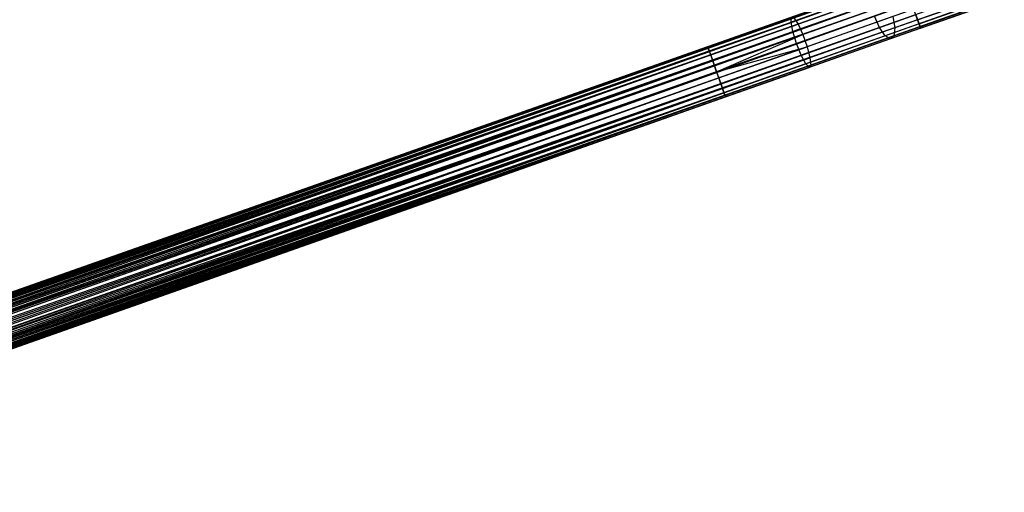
# Model space of a CAD drawing. Extents: x -189 to 189, y -189 to 189.
# Tile 310 of 338: x 126 to 162, y 38 to 55. Entities that reach past the tile are written whole.
import ezdxf

# ---------------------------------------------------------------- set-up
doc = ezdxf.new("R2010")
doc.units = 0
doc.header["$LTSCALE"] = 25.4
doc.layers.get('0').update_dxf_attribs({"linetype": 'CONTINUOUS'})

# ---------------------------------------------------------------- blocks, each defined once
blk = doc.blocks.new('NL2500012474_STL')
at = {"color": 0}
for p, q in [((349.887, 56.941, 177.379), (231.765, 15.316, 177.621)), ((349.887, 56.941, 177.379), (231.765, 15.316, 177.379)), ((349.887, 56.941, 177.379), (231.765, 15.316, 177.621)), ((349.887, 56.941, 177.379), (231.765, 15.316, 177.379)), ((349.906, 56.886, 177.855), (231.765, 15.316, 177.621)), ((349.906, 56.886, 177.855), (231.765, 15.316, 177.621)), ((231.784, 15.262, 177.145), (349.887, 56.941, 177.379)), ((231.784, 15.262, 177.145), (349.887, 56.941, 177.379)), ((349.906, 56.886, 177.855), (231.784, 15.262, 177.855)), ((349.906, 56.886, 177.855), (231.784, 15.262, 177.855)), ((231.821, 15.156, 176.932), (349.887, 56.941, 177.379)), ((231.821, 15.156, 176.932), (349.887, 56.941, 177.379)), ((349.906, 56.886, 177.855), (231.821, 15.156, 178.068)), ((349.906, 56.886, 177.855), (231.821, 15.156, 178.068)), ((231.821, 15.156, 176.932), (349.943, 56.781, 176.932)), ((231.821, 15.156, 176.932), (349.943, 56.781, 176.932)), ((231.874, 15.005, 176.751), (349.943, 56.781, 176.932)), ((231.874, 15.005, 176.751), (349.943, 56.781, 176.932)), ((231.94, 14.818, 176.615), (349.943, 56.781, 176.932)), ((231.94, 14.818, 176.615), (349.943, 56.781, 176.932)), ((349.997, 56.63, 178.249), (231.821, 15.156, 178.068)), ((349.997, 56.63, 178.249), (231.821, 15.156, 178.068)), ((349.997, 56.63, 178.249), (231.874, 15.005, 178.249)), ((349.997, 56.63, 178.249), (231.874, 15.005, 178.249)), ((350.062, 56.443, 176.615), (231.94, 14.818, 176.615)), ((350.062, 56.443, 176.615), (231.94, 14.818, 176.615)), ((232.015, 14.605, 176.529), (350.062, 56.443, 176.615)), ((232.015, 14.605, 176.529), (350.062, 56.443, 176.615)), ((232.095, 14.38, 176.5), (350.062, 56.443, 176.615)), ((232.095, 14.38, 176.5), (350.062, 56.443, 176.615)), ((350.437, 55.379, 178.249), (353.633, 56.505, 177.97)), ((350.437, 55.379, 178.249), (353.633, 56.505, 177.97)), ((350.137, 56.23, 178.471), (231.874, 15.005, 178.249)), ((350.137, 56.23, 178.471), (231.874, 15.005, 178.249)), ((350.137, 56.23, 178.471), (231.94, 14.818, 178.385)), ((350.137, 56.23, 178.471), (231.94, 14.818, 178.385)), ((350.137, 56.23, 178.471), (232.015, 14.605, 178.471)), ((350.137, 56.23, 178.471), (232.015, 14.605, 178.471)), ((348.689, 56.339, 29.139), (345.731, 55.296, 28.338)), ((348.689, 56.339, 29.139), (345.731, 55.296, 28.338)), ((349.149, 56.331, 27.895), (345.99, 55.218, 27.039)), ((349.149, 56.331, 27.895), (345.99, 55.218, 27.039)), ((351.765, 56.057, 30.728), (349.019, 55.09, 29.439)), ((351.765, 56.057, 30.728), (349.019, 55.09, 29.439)), ((352.57, 56.131, 29.295), (349.59, 55.08, 27.895)), ((352.57, 56.131, 29.295), (349.59, 55.08, 27.895)), ((350.49, 55.228, 176.932), (353.484, 56.283, 176.671)), ((350.49, 55.228, 176.932), (353.484, 56.283, 176.671)), ((350.528, 55.123, 177.855), (353.663, 56.227, 177.581)), ((350.528, 55.123, 177.855), (353.663, 56.227, 177.581)), ((350.547, 55.068, 177.379), (353.609, 56.147, 177.113)), ((350.547, 55.068, 177.379), (353.609, 56.147, 177.113)), ((350.217, 56.004, 178.5), (232.095, 14.38, 178.5)), ((350.217, 56.004, 178.5), (232.095, 14.38, 178.5)), ((232.095, 14.38, 176.5), (350.217, 56.004, 176.5)), ((232.095, 14.38, 176.5), (350.217, 56.004, 176.5)), ((232.174, 14.154, 176.529), (350.217, 56.004, 176.5)), ((232.174, 14.154, 176.529), (350.217, 56.004, 176.5)), ((350.296, 55.779, 178.471), (232.174, 14.154, 178.471)), ((350.296, 55.779, 178.471), (232.174, 14.154, 178.471)), ((232.249, 13.941, 176.615), (350.217, 56.004, 176.5)), ((232.249, 13.941, 176.615), (350.217, 56.004, 176.5)), ((348.71, 55.966, 29.439), (345.801, 54.941, 28.651)), ((348.71, 55.966, 29.439), (345.801, 54.941, 28.651)), ((349.358, 55.956, 27.685), (346.166, 54.831, 26.82)), ((349.358, 55.956, 27.685), (346.166, 54.831, 26.82)), ((352.028, 55.77, 30.45), (349.236, 54.786, 29.139)), ((352.028, 55.77, 30.45), (349.236, 54.786, 29.139)), ((352.286, 55.681, 30.057), (349.431, 54.675, 28.716)), ((352.286, 55.681, 30.057), (349.431, 54.675, 28.716)), ((352.482, 55.811, 29.64), (349.558, 54.781, 28.267)), ((352.482, 55.811, 29.64), (349.558, 54.781, 28.267)), ((350.437, 55.379, 178.249), (350.296, 55.779, 178.471)), ((350.437, 55.379, 178.249), (350.296, 55.779, 178.471)), ((350.437, 55.379, 178.249), (232.174, 14.154, 178.471)), ((350.437, 55.379, 178.249), (232.174, 14.154, 178.471)), ((350.371, 55.566, 176.615), (232.249, 13.941, 176.615)), ((350.371, 55.566, 176.615), (232.249, 13.941, 176.615)), ((350.437, 55.379, 178.249), (232.249, 13.941, 178.385)), ((350.437, 55.379, 178.249), (232.249, 13.941, 178.385)), ((350.371, 55.566, 176.615), (232.315, 13.754, 176.751)), ((350.371, 55.566, 176.615), (232.315, 13.754, 176.751)), ((350.437, 55.379, 178.249), (232.315, 13.754, 178.249)), ((350.437, 55.379, 178.249), (232.315, 13.754, 178.249)), ((350.371, 55.566, 176.615), (232.368, 13.604, 176.932)), ((350.371, 55.566, 176.615), (232.368, 13.604, 176.932)), ((342.632, 54.384, 27.621), (345.745, 55.481, 27.896)), ((342.632, 54.384, 27.621), (345.745, 55.481, 27.896)), ((342.651, 54.33, 27.145), (345.838, 55.453, 27.428)), ((342.651, 54.33, 27.145), (345.838, 55.453, 27.428)), ((345.731, 55.296, 28.338), (345.745, 55.481, 27.896)), ((345.731, 55.296, 28.338), (345.745, 55.481, 27.896)), ((345.838, 55.453, 27.428), (345.99, 55.218, 27.039)), ((345.838, 55.453, 27.428), (345.99, 55.218, 27.039)), ((345.937, 54.496, 28.764), (348.829, 55.515, 29.547)), ((345.937, 54.496, 28.764), (348.829, 55.515, 29.547)), ((349.517, 55.504, 27.685), (346.325, 54.379, 26.82)), ((349.517, 55.504, 27.685), (346.325, 54.379, 26.82)), ((349.019, 55.09, 29.439), (348.829, 55.515, 29.547)), ((349.019, 55.09, 29.439), (348.829, 55.515, 29.547)), ((349.517, 55.504, 27.685), (349.59, 55.08, 27.895)), ((349.517, 55.504, 27.685), (349.59, 55.08, 27.895)), ((350.371, 55.566, 176.615), (350.49, 55.228, 176.932)), ((350.371, 55.566, 176.615), (350.49, 55.228, 176.932)), ((350.528, 55.123, 177.855), (350.437, 55.379, 178.249)), ((350.528, 55.123, 177.855), (350.437, 55.379, 178.249)), ((350.528, 55.123, 177.855), (232.315, 13.754, 178.249)), ((350.528, 55.123, 177.855), (232.315, 13.754, 178.249)), ((350.49, 55.228, 176.932), (232.368, 13.604, 176.932)), ((350.49, 55.228, 176.932), (232.368, 13.604, 176.932)), ((350.528, 55.123, 177.855), (232.368, 13.604, 178.068)), ((350.528, 55.123, 177.855), (232.368, 13.604, 178.068)), ((350.49, 55.228, 176.932), (232.405, 13.498, 177.145)), ((350.49, 55.228, 176.932), (232.405, 13.498, 177.145)), ((350.528, 55.123, 177.855), (232.405, 13.498, 177.855)), ((350.528, 55.123, 177.855), (232.405, 13.498, 177.855)), ((350.547, 55.068, 177.379), (232.405, 13.498, 177.855)), ((350.547, 55.068, 177.379), (232.405, 13.498, 177.855)), ((350.49, 55.228, 176.932), (232.425, 13.443, 177.379)), ((350.49, 55.228, 176.932), (232.425, 13.443, 177.379)), ((350.547, 55.068, 177.379), (232.425, 13.443, 177.379)), ((350.547, 55.068, 177.379), (232.425, 13.443, 177.621)), ((350.547, 55.068, 177.379), (232.425, 13.443, 177.379)), ((350.547, 55.068, 177.379), (232.425, 13.443, 177.621)), ((342.689, 54.224, 28.068), (345.731, 55.296, 28.338)), ((342.689, 54.224, 28.068), (345.731, 55.296, 28.338)), ((342.742, 54.073, 26.751), (345.99, 55.218, 27.039)), ((342.742, 54.073, 26.751), (345.99, 55.218, 27.039)), ((342.808, 53.886, 28.385), (345.801, 54.941, 28.651)), ((342.808, 53.886, 28.385), (345.801, 54.941, 28.651)), ((345.801, 54.941, 28.651), (345.731, 55.296, 28.338)), ((345.801, 54.941, 28.651), (345.731, 55.296, 28.338)), ((345.937, 54.496, 28.764), (345.801, 54.941, 28.651)), ((345.937, 54.496, 28.764), (345.801, 54.941, 28.651)), ((345.99, 55.218, 27.039), (346.166, 54.831, 26.82)), ((345.99, 55.218, 27.039), (346.166, 54.831, 26.82)), ((349.019, 55.09, 29.439), (346.109, 54.064, 28.651)), ((349.019, 55.09, 29.439), (346.109, 54.064, 28.651)), ((349.59, 55.08, 27.895), (346.431, 53.967, 27.039)), ((349.59, 55.08, 27.895), (346.431, 53.967, 27.039)), ((349.236, 54.786, 29.139), (349.019, 55.09, 29.439)), ((349.236, 54.786, 29.139), (349.019, 55.09, 29.439)), ((349.59, 55.08, 27.895), (349.558, 54.781, 28.267)), ((349.59, 55.08, 27.895), (349.558, 54.781, 28.267)), ((350.49, 55.228, 176.932), (350.547, 55.068, 177.379)), ((350.49, 55.228, 176.932), (350.547, 55.068, 177.379)), ((350.547, 55.068, 177.379), (350.528, 55.123, 177.855)), ((350.547, 55.068, 177.379), (350.528, 55.123, 177.855)), ((342.883, 53.674, 26.529), (346.166, 54.831, 26.82)), ((342.883, 53.674, 26.529), (346.166, 54.831, 26.82)), ((342.962, 53.448, 26.5), (346.166, 54.831, 26.82)), ((342.962, 53.448, 26.5), (346.166, 54.831, 26.82)), ((346.166, 54.831, 26.82), (346.325, 54.379, 26.82)), ((346.166, 54.831, 26.82), (346.325, 54.379, 26.82)), ((349.236, 54.786, 29.139), (346.278, 53.744, 28.338)), ((349.236, 54.786, 29.139), (346.278, 53.744, 28.338)), ((349.431, 54.675, 28.716), (346.405, 53.608, 27.896)), ((349.431, 54.675, 28.716), (346.405, 53.608, 27.896)), ((349.558, 54.781, 28.267), (346.46, 53.689, 27.428)), ((349.558, 54.781, 28.267), (346.46, 53.689, 27.428)), ((349.431, 54.675, 28.716), (349.236, 54.786, 29.139)), ((349.431, 54.675, 28.716), (349.236, 54.786, 29.139)), ((349.558, 54.781, 28.267), (349.431, 54.675, 28.716)), ((349.558, 54.781, 28.267), (349.431, 54.675, 28.716)), ((249.873, 21.697, 27.379), (342.632, 54.384, 27.621)), ((249.873, 21.697, 27.379), (342.632, 54.384, 27.621)), ((249.873, 21.697, 27.621), (342.632, 54.384, 27.621)), ((249.873, 21.697, 27.621), (342.632, 54.384, 27.621)), ((249.873, 21.697, 27.621), (342.689, 54.224, 28.068)), ((249.873, 21.697, 27.621), (342.689, 54.224, 28.068)), ((249.893, 21.643, 27.145), (342.632, 54.384, 27.621)), ((249.893, 21.643, 27.145), (342.632, 54.384, 27.621)), ((249.893, 21.643, 27.145), (342.651, 54.33, 27.145)), ((249.893, 21.643, 27.145), (342.651, 54.33, 27.145)), ((249.893, 21.643, 27.855), (342.689, 54.224, 28.068)), ((249.893, 21.643, 27.855), (342.689, 54.224, 28.068)), ((249.93, 21.537, 26.932), (342.651, 54.33, 27.145)), ((249.93, 21.537, 26.932), (342.651, 54.33, 27.145)), ((249.93, 21.537, 28.068), (342.689, 54.224, 28.068)), ((249.93, 21.537, 28.068), (342.689, 54.224, 28.068)), ((342.651, 54.33, 27.145), (342.632, 54.384, 27.621)), ((342.632, 54.384, 27.621), (342.689, 54.224, 28.068)), ((342.651, 54.33, 27.145), (342.632, 54.384, 27.621)), ((342.632, 54.384, 27.621), (342.689, 54.224, 28.068)), ((342.742, 54.073, 26.751), (342.651, 54.33, 27.145)), ((342.742, 54.073, 26.751), (342.651, 54.33, 27.145)), ((342.689, 54.224, 28.068), (342.808, 53.886, 28.385)), ((342.689, 54.224, 28.068), (342.808, 53.886, 28.385)), ((342.962, 53.448, 28.5), (345.937, 54.496, 28.764)), ((342.962, 53.448, 28.5), (345.937, 54.496, 28.764)), ((342.962, 53.448, 26.5), (346.325, 54.379, 26.82)), ((342.962, 53.448, 26.5), (346.325, 54.379, 26.82)), ((343.042, 53.222, 26.529), (346.325, 54.379, 26.82)), ((343.042, 53.222, 26.529), (346.325, 54.379, 26.82)), ((346.109, 54.064, 28.651), (345.937, 54.496, 28.764)), ((346.109, 54.064, 28.651), (345.937, 54.496, 28.764)), ((346.325, 54.379, 26.82), (346.431, 53.967, 27.039)), ((346.325, 54.379, 26.82), (346.431, 53.967, 27.039)), ((249.93, 21.537, 26.932), (342.742, 54.073, 26.751)), ((249.93, 21.537, 26.932), (342.742, 54.073, 26.751)), ((249.93, 21.537, 28.068), (342.808, 53.886, 28.385)), ((249.93, 21.537, 28.068), (342.808, 53.886, 28.385)), ((249.983, 21.386, 26.751), (342.742, 54.073, 26.751)), ((249.983, 21.386, 26.751), (342.742, 54.073, 26.751)), ((249.983, 21.386, 28.249), (342.808, 53.886, 28.385)), ((249.983, 21.386, 28.249), (342.808, 53.886, 28.385)), ((250.049, 21.199, 26.615), (342.742, 54.073, 26.751)), ((250.049, 21.199, 26.615), (342.742, 54.073, 26.751)), ((250.049, 21.199, 28.385), (342.808, 53.886, 28.385)), ((250.049, 21.199, 28.385), (342.808, 53.886, 28.385)), ((342.883, 53.674, 26.529), (342.742, 54.073, 26.751)), ((342.883, 53.674, 26.529), (342.742, 54.073, 26.751)), ((342.808, 53.886, 28.385), (342.962, 53.448, 28.5)), ((342.808, 53.886, 28.385), (342.962, 53.448, 28.5)), ((343.117, 53.01, 28.385), (346.109, 54.064, 28.651)), ((343.117, 53.01, 28.385), (346.109, 54.064, 28.651)), ((343.183, 52.823, 26.751), (346.431, 53.967, 27.039)), ((343.183, 52.823, 26.751), (346.431, 53.967, 27.039)), ((346.278, 53.744, 28.338), (346.109, 54.064, 28.651)), ((346.278, 53.744, 28.338), (346.109, 54.064, 28.651)), ((346.431, 53.967, 27.039), (346.46, 53.689, 27.428)), ((346.431, 53.967, 27.039), (346.46, 53.689, 27.428)), ((250.049, 21.199, 26.615), (342.883, 53.674, 26.529)), ((250.049, 21.199, 26.615), (342.883, 53.674, 26.529)), ((250.124, 20.987, 26.529), (342.883, 53.674, 26.529)), ((250.124, 20.987, 26.529), (342.883, 53.674, 26.529)), ((342.962, 53.448, 26.5), (342.883, 53.674, 26.529)), ((342.962, 53.448, 26.5), (342.883, 53.674, 26.529)), ((343.236, 52.672, 28.068), (346.278, 53.744, 28.338)), ((343.236, 52.672, 28.068), (346.278, 53.744, 28.338)), ((343.273, 52.566, 27.145), (346.46, 53.689, 27.428)), ((343.273, 52.566, 27.145), (346.46, 53.689, 27.428)), ((343.292, 52.512, 27.621), (346.405, 53.608, 27.896)), ((343.292, 52.512, 27.621), (346.405, 53.608, 27.896)), ((346.405, 53.608, 27.896), (346.278, 53.744, 28.338)), ((346.405, 53.608, 27.896), (346.278, 53.744, 28.338)), ((346.46, 53.689, 27.428), (346.405, 53.608, 27.896)), ((346.46, 53.689, 27.428), (346.405, 53.608, 27.896)), ((250.049, 21.199, 28.385), (342.962, 53.448, 28.5)), ((250.049, 21.199, 28.385), (342.962, 53.448, 28.5)), ((250.124, 20.987, 28.471), (342.962, 53.448, 28.5)), ((250.124, 20.987, 28.471), (342.962, 53.448, 28.5)), ((342.962, 53.448, 28.5), (250.203, 20.761, 28.5)), ((250.203, 20.761, 26.5), (342.962, 53.448, 26.5)), ((250.203, 20.761, 26.5), (342.962, 53.448, 26.5)), ((342.962, 53.448, 28.5), (250.203, 20.761, 28.5)), ((250.283, 20.535, 26.529), (343.042, 53.222, 26.529)), ((250.283, 20.535, 26.529), (343.042, 53.222, 26.529)), ((250.358, 20.323, 26.615), (343.042, 53.222, 26.529)), ((250.358, 20.323, 26.615), (343.042, 53.222, 26.529)), ((343.042, 53.222, 26.529), (342.962, 53.448, 26.5)), ((342.962, 53.448, 28.5), (343.117, 53.01, 28.385)), ((342.962, 53.448, 28.5), (343.117, 53.01, 28.385)), ((343.042, 53.222, 26.529), (342.962, 53.448, 26.5)), ((343.183, 52.823, 26.751), (343.042, 53.222, 26.529)), ((343.183, 52.823, 26.751), (343.042, 53.222, 26.529)), ((250.203, 20.761, 28.5), (343.117, 53.01, 28.385)), ((250.203, 20.761, 28.5), (343.117, 53.01, 28.385)), ((250.283, 20.535, 28.471), (343.117, 53.01, 28.385)), ((250.283, 20.535, 28.471), (343.117, 53.01, 28.385)), ((250.358, 20.323, 28.385), (343.117, 53.01, 28.385)), ((250.358, 20.323, 28.385), (343.117, 53.01, 28.385)), ((250.358, 20.323, 26.615), (343.183, 52.823, 26.751)), ((250.358, 20.323, 26.615), (343.183, 52.823, 26.751)), ((250.424, 20.136, 26.751), (343.183, 52.823, 26.751)), ((250.424, 20.136, 26.751), (343.183, 52.823, 26.751)), ((250.477, 19.985, 26.932), (343.183, 52.823, 26.751)), ((250.477, 19.985, 26.932), (343.183, 52.823, 26.751)), ((343.117, 53.01, 28.385), (343.236, 52.672, 28.068)), ((343.117, 53.01, 28.385), (343.236, 52.672, 28.068)), ((343.273, 52.566, 27.145), (343.183, 52.823, 26.751)), ((343.273, 52.566, 27.145), (343.183, 52.823, 26.751)), ((250.358, 20.323, 28.385), (343.236, 52.672, 28.068)), ((250.358, 20.323, 28.385), (343.236, 52.672, 28.068)), ((250.424, 20.136, 28.249), (343.236, 52.672, 28.068)), ((250.424, 20.136, 28.249), (343.236, 52.672, 28.068)), ((250.477, 19.985, 28.068), (343.236, 52.672, 28.068)), ((250.477, 19.985, 28.068), (343.236, 52.672, 28.068)), ((250.477, 19.985, 26.932), (343.273, 52.566, 27.145)), ((250.477, 19.985, 26.932), (343.273, 52.566, 27.145)), ((250.477, 19.985, 28.068), (343.292, 52.512, 27.621)), ((250.477, 19.985, 28.068), (343.292, 52.512, 27.621)), ((250.514, 19.879, 27.145), (343.273, 52.566, 27.145)), ((250.514, 19.879, 27.145), (343.273, 52.566, 27.145)), ((250.514, 19.879, 27.855), (343.292, 52.512, 27.621)), ((250.514, 19.879, 27.855), (343.292, 52.512, 27.621)), ((250.533, 19.825, 27.621), (343.273, 52.566, 27.145)), ((250.533, 19.825, 27.621), (343.273, 52.566, 27.145)), ((250.533, 19.825, 27.379), (343.273, 52.566, 27.145)), ((250.533, 19.825, 27.379), (343.273, 52.566, 27.145)), ((250.533, 19.825, 27.621), (343.292, 52.512, 27.621)), ((250.533, 19.825, 27.621), (343.292, 52.512, 27.621)), ((343.236, 52.672, 28.068), (343.292, 52.512, 27.621)), ((343.236, 52.672, 28.068), (343.292, 52.512, 27.621)), ((343.292, 52.512, 27.621), (343.273, 52.566, 27.145)), ((343.292, 52.512, 27.621), (343.273, 52.566, 27.145))]:
    blk.add_line(p, q, dxfattribs=at)

msp = doc.modelspace()

# ---------------------------------------------------------------- block references
at = {"color": 0}
msp.add_blockref('NL2500012474_STL', (-191.311, -0.058, -1716.743), dxfattribs=at)

doc.saveas('drawing.dxf')
